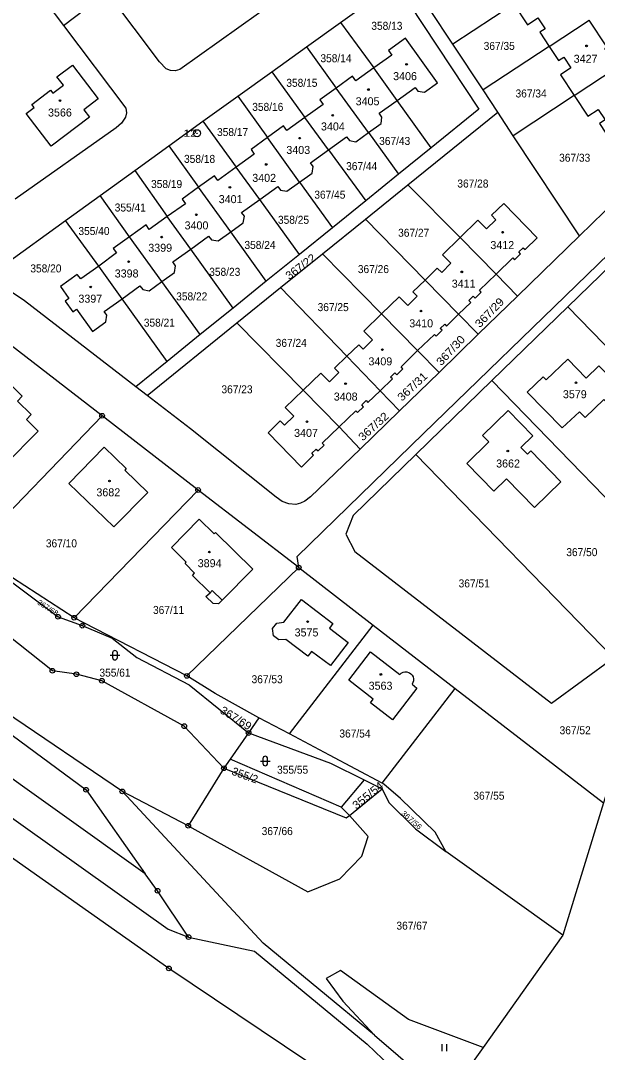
# Model space of a CAD drawing. Extents: x -679733 to -673243, y -1075091 to -1066557.
# Drawn here: x -675879.3 to -675756.8, y -1072985.8 to -1072766.7 of the extents above; entities that cross this region are included whole.
import ezdxf
from ezdxf.enums import TextEntityAlignment as Align

# ---------------------------------------------------------------- set-up
doc = ezdxf.new("R2010")
doc.units = 0
doc.header["$LTSCALE"] = 0.68
for name, color, linetype, lineweight in [('1', 7, 'Continuous', 25), ('3', 7, 'Continuous', 25), ('4', 7, 'Continuous', 13), ('5', 7, 'Continuous', 25), ('8', 7, 'Continuous', 25)]:
    doc.layers.add(name, color=color, linetype=linetype, lineweight=lineweight)
doc.layers.add('2', color=7, linetype='Continuous')

msp = doc.modelspace()

# ---------------------------------------------------------------- linework, layer by layer
at = {"layer": '1'}
for p, q in [((-675774.59, -1072763.14), (-675787.54, -1072771.64)), ((-675811.39, -1072767.03), (-675804.31, -1072776.72)), ((-675767.08, -1072772.15), (-675758.58, -1072766.54)), ((-675818.59, -1072772.21), (-675812.29, -1072781)), ((-675767.08, -1072772.15), (-675781.1, -1072781.4)), ((-675826, -1072777.54), (-675818.93, -1072787.25)), ((-675799.36, -1072783.61), (-675804.31, -1072776.72)), ((-675761.75, -1072782.59), (-675752.62, -1072776.58)), ((-675833.18, -1072782.72), (-675826.91, -1072791.53)), ((-675805.45, -1072790.45), (-675812.29, -1072781)), ((-675761.75, -1072782.59), (-675774.69, -1072791.11)), ((-675792.11, -1072793.7), (-675799.36, -1072783.61)), ((-675813.94, -1072794.11), (-675818.93, -1072787.25)), ((-675840.6, -1072788.06), (-675833.51, -1072797.79)), ((-675820.09, -1072800.99), (-675826.91, -1072791.53)), ((-675805.45, -1072790.45), (-675799.04, -1072799.31)), ((-675847.85, -1072793.29), (-675841.55, -1072802.04)), ((-675813.94, -1072794.11), (-675806.04, -1072804.97)), ((-675828.54, -1072804.66), (-675833.51, -1072797.79)), ((-675855.09, -1072798.52), (-675848.19, -1072808.3)), ((-675834.71, -1072811.54), (-675841.55, -1072802.04)), ((-675820.09, -1072800.99), (-675813.1, -1072810.69)), ((-675786, -1072812.72), (-675797.06, -1072801.52)), ((-675856.19, -1072812.6), (-675862.44, -1072803.82)), ((-675820.09, -1072816.34), (-675828.54, -1072804.66)), ((-675862.74, -1072818.8), (-675869.77, -1072809.11)), ((-675793.42, -1072821.78), (-675806.1, -1072808.83)), ((-675827.14, -1072822.05), (-675834.71, -1072811.54)), ((-675834.18, -1072827.74), (-675843.19, -1072815.24)), ((-675802.66, -1072828.97), (-675815.22, -1072816.19)), ((-675857.77, -1072825.74), (-675862.74, -1072818.8)), ((-675841.16, -1072833.38), (-675849.31, -1072822.11)), ((-675786.31, -1072829.04), (-675793.42, -1072821.78)), ((-675778.31, -1072820.51), (-675773.8, -1072825.23)), ((-675810.04, -1072837.96), (-675824.12, -1072823.38)), ((-675848.21, -1072839.09), (-675857.77, -1072825.74)), ((-675795, -1072836.76), (-675802.66, -1072828.97)), ((-675786.31, -1072829.04), (-675782.12, -1072833.31)), ((-675852.48, -1072846.29), (-675833.37, -1072830.85)), ((-675819.34, -1072845.18), (-675833.37, -1072830.85)), ((-675795, -1072836.76), (-675790.46, -1072841.41)), ((-675848.21, -1072839.09), (-675854.85, -1072844.46)), ((-675802.96, -1072845.29), (-675810.04, -1072837.96)), ((-675802.96, -1072845.29), (-675798.84, -1072849.55)), ((-675807.22, -1072857.69), (-675811.7, -1072852.98)), ((-675822.25, -1072918.18), (-675804.43, -1072895.09)), ((-675802.54, -1072928.66), (-675787.01, -1072908.54)), ((-675787.01, -1072908.54), (-675755.51, -1072932.86)), ((-675830.9, -1072918), (-675834.79, -1072923.57)), ((-675836.14, -1072925.5), (-675843.72, -1072937.72)), ((-675806.37, -1072927.96), (-675811.22, -1072933.73)), ((-675809.49, -1072935.51), (-675802.56, -1072929.86)), ((-675843.72, -1072937.72), (-675857.72, -1072930.41)), ((-675764.17, -1072960.93), (-675789, -1072943.19)), ((-675804.15, -1072982.22), (-675788.67, -1072995.48))]:
    msp.add_line(p, q, dxfattribs=at)
for points in [[(-675870.24, -1072767.69), (-675863.22, -1072762.39), (-675860.6, -1072761.04), (-675868.82, -1072750.37), (-675887.64, -1072725.37), (-675906.75, -1072700.57)], [(-675910.28, -1072719.65), (-675907.45, -1072717.5), (-675905.73, -1072719.87), (-675891.26, -1072739.75), (-675873.94, -1072762.75), (-675870.24, -1072767.69)], [(-675869.77, -1072809.11), (-675862.44, -1072803.82), (-675855.09, -1072798.52), (-675847.85, -1072793.29), (-675840.6, -1072788.06), (-675833.18, -1072782.72), (-675826, -1072777.54), (-675818.59, -1072772.21), (-675811.39, -1072767.03), (-675799.71, -1072758.62), (-675797.28, -1072756.88)], [(-675833.37, -1072830.85), (-675824.12, -1072823.38), (-675815.22, -1072816.19), (-675806.1, -1072808.83), (-675797.06, -1072801.52), (-675777.99, -1072786.12), (-675781.1, -1072781.4), (-675787.54, -1072771.64), (-675797.28, -1072756.88)], [(-675799.71, -1072758.62), (-675781.98, -1072785.51), (-675792.11, -1072793.7)], [(-675824.66, -1072762.08), (-675845.53, -1072777.03), (-675846.48, -1072777.32), (-675847.48, -1072777.27), (-675848.4, -1072776.88), (-675849.8, -1072775.44), (-675860.6, -1072761.04)], [(-675774.59, -1072763.14), (-675771.68, -1072767.54), (-675769.47, -1072766.07), (-675767.94, -1072768.39), (-675769.07, -1072769.13), (-675767.08, -1072772.15)], [(-675870.24, -1072767.69), (-675856.99, -1072785.25), (-675856.81, -1072786.25), (-675857.06, -1072787.21), (-675857.92, -1072788.44), (-675859.03, -1072789.43), (-675880.49, -1072804.63)], [(-675752.62, -1072776.58), (-675755.26, -1072772.58), (-675754.81, -1072772.26), (-675758.58, -1072766.54)], [(-675799.36, -1072783.61), (-675795.53, -1072780.89), (-675794.95, -1072781.68), (-675793.55, -1072781.9), (-675790.77, -1072779.91), (-675797.61, -1072770.41), (-675801.19, -1072773), (-675800.49, -1072773.98), (-675804.31, -1072776.72)], [(-675747.19, -1072772.92), (-675738.22, -1072786.52), (-675737.98, -1072787.48), (-675738.06, -1072788.98), (-675738.73, -1072790.85), (-675739.69, -1072792.01), (-675760.64, -1072812.41), (-675773.8, -1072825.23), (-675782.12, -1072833.31), (-675790.46, -1072841.41), (-675798.84, -1072849.55), (-675807.22, -1072857.69)], [(-675767.08, -1072772.15), (-675765.09, -1072775.17), (-675763.96, -1072774.43), (-675762.44, -1072776.73), (-675764.64, -1072778.19), (-675761.75, -1072782.59)], [(-675804.31, -1072776.72), (-675808.14, -1072779.48), (-675808.84, -1072778.5), (-675812.29, -1072781)], [(-675761.75, -1072782.59), (-675758.85, -1072786.97), (-675756.64, -1072785.54), (-675755.2, -1072787.72), (-675756.41, -1072788.51), (-675753.55, -1072792.86), (-675750.52, -1072790.86), (-675749.69, -1072792.1), (-675747.18, -1072790.42), (-675747.98, -1072789.19), (-675744.99, -1072787.17), (-675749.52, -1072780.29), (-675749.99, -1072780.58), (-675752.62, -1072776.58)], [(-675812.29, -1072781), (-675815.77, -1072783.51), (-675815.07, -1072784.49), (-675818.93, -1072787.25)], [(-675805.45, -1072790.45), (-675802.78, -1072788.54), (-675802.61, -1072787.15), (-675803.18, -1072786.36), (-675799.36, -1072783.61)], [(-675818.93, -1072787.25), (-675822.78, -1072790.02), (-675823.47, -1072789.05), (-675826.91, -1072791.53)], [(-675820.26, -1072882.87), (-675820.57, -1072880.49), (-675793.73, -1072854.4), (-675724.23, -1072786.93)], [(-675760.64, -1072812.41), (-675774.69, -1072791.11), (-675777.99, -1072786.12)], [(-675852.87, -1072947.94), (-675923.92, -1072897.14), (-675952.34, -1072876.46), (-675990.88, -1072855.55), (-676033.92, -1072836.1), (-676058.2, -1072815.36), (-676065.61, -1072804.81), (-676063.12, -1072801.99), (-676081, -1072787.82)], [(-675826.91, -1072791.53), (-675830.39, -1072794.04), (-675829.69, -1072795.02), (-675833.51, -1072797.79)], [(-675813.94, -1072794.11), (-675810.1, -1072791.35), (-675809.51, -1072792.14), (-675808.12, -1072792.4), (-675805.45, -1072790.45)], [(-675792.11, -1072793.7), (-675799.04, -1072799.31), (-675806.04, -1072804.97), (-675813.1, -1072810.69), (-675820.09, -1072816.34), (-675827.14, -1072822.05), (-675834.18, -1072827.74), (-675841.16, -1072833.38), (-675848.21, -1072839.09)], [(-675820.09, -1072800.99), (-675817.42, -1072799.07), (-675817.22, -1072797.68), (-675817.79, -1072796.89), (-675813.94, -1072794.11)], [(-675833.51, -1072797.79), (-675837.42, -1072800.6), (-675838.12, -1072799.63), (-675841.55, -1072802.04)], [(-675841.55, -1072802.04), (-675845.02, -1072804.57), (-675844.34, -1072805.56), (-675848.19, -1072808.3)], [(-675828.54, -1072804.66), (-675824.73, -1072801.9), (-675824.14, -1072802.69), (-675822.76, -1072802.93), (-675820.09, -1072800.99)], [(-676065.61, -1072804.81), (-676057.1, -1072814.26), (-676037, -1072828.59), (-676029.23, -1072831.66), (-676001.87, -1072843.09), (-675975.54, -1072855.33), (-675948.8, -1072871.14), (-675884.19, -1072916.3), (-675865.43, -1072930.06), (-675852.87, -1072947.94)], [(-675834.71, -1072811.54), (-675832.04, -1072809.62), (-675831.8, -1072808.23), (-675832.39, -1072807.43), (-675828.54, -1072804.66)], [(-675778.31, -1072820.51), (-675774.79, -1072817.07), (-675774.41, -1072817.46), (-675773.13, -1072816.21), (-675773.51, -1072815.81), (-675772.58, -1072814.91), (-675772.2, -1072815.3), (-675769.62, -1072812.8), (-675776.73, -1072805.52), (-675779.31, -1072808.02), (-675778.4, -1072808.96), (-675780.38, -1072810.92), (-675782.23, -1072809.04), (-675786, -1072812.72)], [(-675854.85, -1072844.46), (-675878.51, -1072826.16), (-675881.13, -1072824.41), (-675883.1, -1072822.94), (-675883.62, -1072822.18), (-675883.97, -1072821.24), (-675883.98, -1072820.24), (-675883.57, -1072819.34), (-675882.9, -1072818.59), (-675869.77, -1072809.11)], [(-675848.19, -1072808.3), (-675851.99, -1072811.03), (-675852.68, -1072810.07), (-675856.19, -1072812.6)], [(-675849.31, -1072822.11), (-675846.63, -1072820.15), (-675846.41, -1072818.74), (-675846.97, -1072817.93), (-675843.19, -1072815.24), (-675848.19, -1072808.3)], [(-675843.19, -1072815.24), (-675839.4, -1072812.48), (-675838.81, -1072813.26), (-675837.38, -1072813.48), (-675834.71, -1072811.54)], [(-675856.19, -1072812.6), (-675859.66, -1072815.08), (-675858.96, -1072816.03), (-675862.74, -1072818.8)], [(-675857.77, -1072825.74), (-675854.02, -1072822.99), (-675853.38, -1072823.78), (-675851.99, -1072824.04), (-675849.31, -1072822.11), (-675856.19, -1072812.6)], [(-675786, -1072812.72), (-675789.71, -1072816.39), (-675787.93, -1072818.22), (-675789.9, -1072820.19), (-675790.83, -1072819.25), (-675793.42, -1072821.78)], [(-675786.31, -1072829.04), (-675783.73, -1072826.52), (-675784.11, -1072826.14), (-675783.19, -1072825.21), (-675782.8, -1072825.6), (-675781.49, -1072824.34), (-675781.86, -1072823.95), (-675778.31, -1072820.51), (-675786, -1072812.72)], [(-675746.96, -1072811.8), (-675763.1, -1072827.48), (-675727.38, -1072864.25)], [(-675862.74, -1072818.8), (-675866.56, -1072821.54), (-675867.3, -1072820.6), (-675870.88, -1072823.17), (-675869.07, -1072825.7), (-675869.88, -1072826.28), (-675868.26, -1072828.55), (-675867.45, -1072827.96), (-675864.06, -1072832.69), (-675861.22, -1072830.65), (-675860.98, -1072829.25), (-675861.56, -1072828.44), (-675857.77, -1072825.74)], [(-675793.42, -1072821.78), (-675795.99, -1072824.29), (-675795.07, -1072825.21), (-675797.07, -1072827.2), (-675798.92, -1072825.33), (-675802.66, -1072828.97)], [(-675802.66, -1072828.97), (-675806.4, -1072832.61), (-675804.56, -1072834.47), (-675806.56, -1072836.46), (-675807.48, -1072835.53), (-675810.04, -1072837.96)], [(-675795, -1072836.76), (-675791.44, -1072833.32), (-675791.06, -1072833.71), (-675789.82, -1072832.46), (-675790.21, -1072832.05), (-675789.26, -1072831.14), (-675788.87, -1072831.55), (-675786.31, -1072829.04)], [(-675763.1, -1072827.48), (-675779.24, -1072843.15), (-675738.7, -1072884.88)], [(-675903.24, -1072869.39), (-675889.77, -1072879.39), (-675862.01, -1072850.62), (-675881.36, -1072835.7), (-675909.68, -1072864.61)], [(-675802.96, -1072845.29), (-675800.37, -1072842.79), (-675800.75, -1072842.4), (-675799.82, -1072841.49), (-675799.44, -1072841.88), (-675798.14, -1072840.63), (-675798.53, -1072840.24), (-675795, -1072836.76)], [(-675810.04, -1072837.96), (-675812.66, -1072840.48), (-675811.74, -1072841.41), (-675813.75, -1072843.4), (-675815.57, -1072841.54), (-675819.34, -1072845.18)], [(-675779.24, -1072843.15), (-675795.38, -1072858.83), (-675753.42, -1072902.02), (-675747.78, -1072907.83)], [(-675807.22, -1072857.69), (-675817.77, -1072867.86), (-675818.98, -1072868.76), (-675819.87, -1072869.21), (-675820.85, -1072869.43), (-675822.34, -1072869.34), (-675823.77, -1072868.84), (-675825.02, -1072867.9), (-675843.26, -1072853.42), (-675852.48, -1072846.29), (-675854.85, -1072844.46)], [(-675811.7, -1072852.98), (-675808.16, -1072849.55), (-675807.78, -1072849.94), (-675806.47, -1072848.69), (-675806.86, -1072848.31), (-675805.95, -1072847.39), (-675805.55, -1072847.79), (-675802.96, -1072845.29)], [(-675867.95, -1072893.53), (-675841.62, -1072866.38), (-675862.01, -1072850.62)], [(-675793.98, -1073004.25), (-675847.84, -1072968.03), (-675970.96, -1072881.23), (-675995.4, -1072866.92), (-676015.48, -1072856.38), (-676040.93, -1072851.33)], [(-676002.17, -1072857.32), (-675993.29, -1072861.62), (-675956.13, -1072882.34), (-675927.65, -1072902.94), (-675848.02, -1072959.69), (-675843.66, -1072961.37)], [(-675795.38, -1072858.83), (-675808.7, -1072871.77), (-675810.27, -1072875.73), (-675808.36, -1072879.42), (-675766.58, -1072911.67), (-675753.42, -1072902.02)], [(-675844.01, -1072905.87), (-675820.26, -1072882.87), (-675841.62, -1072866.38)], [(-675820.26, -1072882.87), (-675804.43, -1072895.09), (-675787.01, -1072908.54)], [(-675866.22, -1072895.2), (-675865.74, -1072894.67), (-675867.95, -1072893.53), (-675881.06, -1072885.03), (-675881.52, -1072885.71)], [(-675881.52, -1072885.71), (-675871.37, -1072893.31), (-675866.22, -1072895.2)], [(-675738.7, -1072884.88), (-675743.67, -1072894.51), (-675747.78, -1072907.83), (-675755.51, -1072932.86), (-675764.17, -1072960.93), (-675781.11, -1072984.82)], [(-675857.72, -1072930.41), (-675882.54, -1072913.59), (-675917.21, -1072889.07)], [(-675836.14, -1072925.5), (-675844.57, -1072916.55), (-675862.06, -1072906.91), (-675867.49, -1072905.51), (-675872.58, -1072904.79), (-675887.07, -1072893.31)], [(-675828.74, -1072914.76), (-675838.02, -1072909.62), (-675844.01, -1072905.87), (-675865.74, -1072894.67)], [(-675866.22, -1072895.2), (-675859.87, -1072897.86), (-675854.66, -1072901.93), (-675843.55, -1072907.74), (-675830.9, -1072918)], [(-675796.2, -1072907.65), (-675795.16, -1072908.49), (-675800.34, -1072915.2), (-675805.03, -1072911.6), (-675804.43, -1072910.81), (-675809.63, -1072906.8), (-675805.05, -1072900.78), (-675798.78, -1072905.56)], [(-675798.78, -1072905.56), (-675798.474, -1072905.291), (-675798.111, -1072905.104), (-675797.714, -1072905.012), (-675797.307, -1072905.018), (-675796.913, -1072905.124), (-675796.764, -1072905.193), (-675796.429, -1072905.426), (-675796.161, -1072905.733), (-675795.976, -1072906.096), (-675795.885, -1072906.494), (-675795.893, -1072906.901), (-675796.001, -1072907.294), (-675796.2, -1072907.65)], [(-675802.54, -1072928.66), (-675813.69, -1072922.69), (-675822.25, -1072918.18), (-675828.74, -1072914.76), (-675830.9, -1072918)], [(-675830.9, -1072918), (-675813.53, -1072924.38), (-675806.37, -1072927.96), (-675802.56, -1072929.86)], [(-675802.56, -1072929.86), (-675801.13, -1072932.75), (-675795.47, -1072938.37), (-675789, -1072943.19)], [(-675789, -1072943.19), (-675791.27, -1072939.05), (-675798.61, -1072931.95), (-675802.15, -1072928.87), (-675802.54, -1072928.66)], [(-675804.15, -1072982.22), (-675827.81, -1072962.64), (-675857.72, -1072930.41)], [(-675843.72, -1072937.72), (-675818.29, -1072951.71), (-675811.54, -1072949.01), (-675806.89, -1072944.16), (-675805.52, -1072939.96), (-675809.49, -1072935.51)], [(-675843.66, -1072961.37), (-675850.25, -1072951.53), (-675852.87, -1072947.94)], [(-675843.66, -1072961.37), (-675829.66, -1072964.33), (-675805.74, -1072984.09), (-675791.05, -1072998.13)], [(-675781.11, -1072984.82), (-675796.97, -1072978.83), (-675811.37, -1072968.46), (-675814.42, -1072970.12), (-675810.87, -1072974.96), (-675804.15, -1072982.22)], [(-675781.11, -1072984.82), (-675782.5, -1072986.79), (-675788.67, -1072995.48)]]:
    msp.add_lwpolyline(points, dxfattribs=at)
for points in [[(-675862.88, -1072783.31), (-675865.91, -1072785.61), (-675864.7, -1072787.19), (-675872.87, -1072793.36), (-675878.15, -1072786.39), (-675876.46, -1072785.13), (-675876.96, -1072784.45), (-675872.97, -1072781.42), (-675872.45, -1072782.09), (-675870.22, -1072780.4), (-675871.62, -1072778.6), (-675868.33, -1072776.1)], [(-675755.43, -1072847.16), (-675759.43, -1072850.99), (-675760.63, -1072849.74), (-675764.28, -1072853.2), (-675771.73, -1072845.57), (-675768.36, -1072842.31), (-675767.68, -1072843.01), (-675763.09, -1072838.59), (-675759.23, -1072842.63), (-675756.49, -1072840.01), (-675750.98, -1072845.67), (-675753.97, -1072848.58)], [(-675885.43, -1072844.73), (-675885.12, -1072844.41), (-675884.25, -1072845.21), (-675882.28, -1072843.2), (-675879.01, -1072846.47), (-675880.02, -1072847.51), (-675877.09, -1072850.37), (-675878.08, -1072851.37), (-675875.58, -1072853.85), (-675882.6, -1072860.97), (-675885.26, -1072858.43), (-675887.37, -1072860.5), (-675889.47, -1072858.47), (-675892.28, -1072858.55), (-675892.37, -1072856.99), (-675894.93, -1072854.45), (-675888.41, -1072847.78), (-675887.56, -1072848.62), (-675884.58, -1072845.56)], [(-675819.34, -1072845.18), (-675823.11, -1072848.88), (-675821.33, -1072850.72), (-675823.31, -1072852.64), (-675824.2, -1072851.72), (-675826.78, -1072854.26), (-675819.67, -1072861.5), (-675817.11, -1072858.97), (-675817.48, -1072858.58), (-675816.52, -1072857.68), (-675816.15, -1072858.08), (-675814.87, -1072856.82), (-675815.25, -1072856.43), (-675811.7, -1072852.98)], [(-675770.55, -1072854.89), (-675773.09, -1072857.35), (-675771.68, -1072858.8), (-675770.95, -1072858.09), (-675764.58, -1072864.65), (-675770.17, -1072870.07), (-675776.11, -1072863.99), (-675778.79, -1072866.6), (-675784.54, -1072860.74), (-675779.86, -1072856.17), (-675781.21, -1072854.78), (-675775.77, -1072849.51)], [(-675859.52, -1072874.21), (-675869.06, -1072864.97), (-675861.6, -1072857.26), (-675856.88, -1072861.8), (-675857.18, -1072862.17), (-675852.31, -1072866.89)], [(-675844.41, -1072881.99), (-675844.15, -1072881.71), (-675847.28, -1072878.61), (-675841.4, -1072872.61), (-675838.25, -1072875.72), (-675837.95, -1072875.41), (-675830.03, -1072883.21), (-675836.52, -1072889.8), (-675837.3, -1072890.53), (-675838.46, -1072890.52), (-675840.02, -1072888.99), (-675839.09, -1072888.24), (-675842.84, -1072884.53), (-675842.36, -1072884.03)], [(-675809.74, -1072898.81), (-675813.48, -1072903.64), (-675817.52, -1072900.68), (-675818.29, -1072901.66), (-675822.99, -1072898.15), (-675824.48, -1072898.23), (-675825.64, -1072897.34), (-675825.85, -1072895.81), (-675824.91, -1072894.64), (-675823.4, -1072894.44), (-675819.65, -1072889.65), (-675813.02, -1072894.76), (-675813.71, -1072895.74)], [(-675836.14, -1072925.5), (-675810.15, -1072936.04), (-675809.49, -1072935.51), (-675811.22, -1072933.73), (-675834.79, -1072923.57)]]:
    msp.add_lwpolyline(points, close=True, dxfattribs=at)
at = {"layer": '3'}
for p, q in [((-675859.781, -1072900.981), (-675859.781, -1072901.982)), ((-675858.779, -1072901.982), (-675858.779, -1072900.981)), ((-675860.281, -1072901.481), (-675858.279, -1072901.481)), ((-675828.361, -1072923.951), (-675826.359, -1072923.951)), ((-675827.861, -1072923.451), (-675827.861, -1072924.452)), ((-675826.859, -1072924.452), (-675826.859, -1072923.451)), ((-675789.811, -1072985.62), (-675789.811, -1072984.12)), ((-675788.81, -1072985.62), (-675788.81, -1072984.12))]:
    msp.add_line(p, q, dxfattribs=at)
for centre, start, end in [((-675859.28, -1072900.9809), 0, 180), ((-675859.28, -1072901.9809), 180, 359.98789), ((-675827.36, -1072923.4509), 0, 180), ((-675827.36, -1072924.4509), 180, 359.98789)]:
    msp.add_arc(centre, 0.5, start, end, dxfattribs=at)
at = {"layer": '4'}
for p, q in [((-675839.09, -1072888.24), (-675838.61, -1072887.75)), ((-675838.61, -1072887.75), (-675836.52, -1072889.8))]:
    msp.add_line(p, q, dxfattribs=at)
at = {"layer": '5'}
for centre in [(-675759.1368, -1072772.0392), (-675797.3668, -1072775.9592), (-675805.4468, -1072781.3092), (-675870.9668, -1072783.6492), (-675813.0368, -1072786.7692), (-675820.0468, -1072791.6392), (-675827.1668, -1072797.2192), (-675834.8868, -1072802.0892), (-675842.0068, -1072807.9092), (-675776.9568, -1072811.6092), (-675849.3668, -1072812.6592), (-675856.3768, -1072817.8892), (-675785.6268, -1072820.0492), (-675864.4468, -1072823.2392), (-675794.2968, -1072828.3592), (-675802.4868, -1072836.5592), (-675810.3168, -1072843.7992), (-675761.3868, -1072843.5992), (-675818.5168, -1072851.8792), (-675775.8568, -1072858.0992), (-675860.4468, -1072864.4592), (-675839.2368, -1072879.5592), (-675818.3768, -1072894.3492), (-675802.8168, -1072905.5692)]:
    msp.add_circle(centre, 0.175, dxfattribs=at)
at = {"layer": '8'}
for centre, radius in [((-675841.86, -1072790.5898), 0.75), ((-675841.86, -1072790.5898), 0.03), ((-675862.01, -1072850.6199), 0.5), ((-675862.01, -1072850.6199), 0.0303), ((-675841.62, -1072866.3799), 0.5), ((-675841.62, -1072866.3799), 0.0303), ((-675820.26, -1072882.8699), 0.5), ((-675820.26, -1072882.8699), 0.0303), ((-675871.37, -1072893.3099), 0.5), ((-675871.37, -1072893.3099), 0.0303), ((-675867.95, -1072893.5299), 0.5), ((-675867.95, -1072893.5299), 0.0303), ((-675866.22, -1072895.1999), 0.5), ((-675866.22, -1072895.1999), 0.0303), ((-675872.58, -1072904.7899), 0.5), ((-675872.58, -1072904.7899), 0.0303), ((-675867.49, -1072905.5099), 0.5), ((-675867.49, -1072905.5099), 0.0303), ((-675844.01, -1072905.8699), 0.5), ((-675862.06, -1072906.9099), 0.5), ((-675862.06, -1072906.9099), 0.0303), ((-675844.01, -1072905.8699), 0.0303), ((-675844.57, -1072916.5499), 0.5), ((-675844.57, -1072916.5499), 0.0303), ((-675830.9, -1072917.9999), 0.5), ((-675830.9, -1072917.9999), 0.0303), ((-675836.14, -1072925.4999), 0.5), ((-675836.14, -1072925.4999), 0.0303), ((-675865.43, -1072930.0599), 0.5), ((-675857.72, -1072930.4099), 0.5), ((-675865.43, -1072930.0599), 0.0303), ((-675857.72, -1072930.4099), 0.0303), ((-675843.72, -1072937.7199), 0.5), ((-675843.72, -1072937.7199), 0.0303), ((-675850.25, -1072951.5299), 0.5), ((-675850.25, -1072951.5299), 0.0303), ((-675843.66, -1072961.3699), 0.5), ((-675843.66, -1072961.3699), 0.0303), ((-675847.84, -1072968.0299), 0.5), ((-675847.84, -1072968.0299), 0.0303)]:
    msp.add_circle(centre, radius, dxfattribs=at)

# ---------------------------------------------------------------- texts
at = {"layer": '2', "width": 0.95}
for s, p in [('358/13', (-675804.84, -1072768.62)), ('367/35', (-675780.98, -1072772.89)), ('358/14', (-675815.65, -1072775.509)), ('358/15', (-675822.89, -1072780.729)), ('367/34', (-675774.21, -1072782.989)), ('358/16', (-675830.13, -1072785.84)), ('358/17', (-675837.61, -1072791.18)), ('367/43', (-675803.18, -1072793.08)), ('358/18', (-675844.62, -1072796.89)), ('367/33', (-675764.95, -1072796.64)), ('367/44', (-675810.19, -1072798.43)), ('358/19', (-675851.62, -1072802.229)), ('367/28', (-675786.57, -1072802.13)), ('367/45', (-675816.95, -1072804.489)), ('355/41', (-675859.34, -1072807.22)), ('358/25', (-675824.67, -1072809.83)), ('355/40', (-675867.05, -1072812.21)), ('367/27', (-675799.15, -1072812.58)), ('358/24', (-675831.79, -1072815.17)), ('358/20', (-675877.26, -1072820.16)), ('358/23', (-675839.27, -1072820.88)), ('367/26', (-675807.7, -1072820.3)), ('358/22', (-675846.28, -1072826.1)), ('367/25', (-675816.25, -1072828.38)), ('358/21', (-675853.16, -1072831.68)), ('367/24', (-675825.15, -1072835.979)), ('367/23', (-675836.67, -1072845.84)), ('367/10', (-675873.96, -1072878.56)), ('367/50', (-675763.43, -1072880.43)), ('367/51', (-675786.3, -1072887.07)), ('367/11', (-675851.21, -1072892.71)), ('367/53', (-675830.27, -1072907.43)), ('367/52', (-675764.85, -1072918.269)), ('367/54', (-675811.62, -1072918.96)), ('355/55', (-675824.86, -1072926.65)), ('367/55', (-675783.17, -1072932.17)), ('367/66', (-675828.13, -1072939.69)), ('367/67', (-675799.51, -1072959.779))]:
    msp.add_text(s, height=1.7, dxfattribs=at).set_placement(p)
at = {"layer": '2'}
for s, p in [('3427', (-675761.86, -1072775.62)), ('3406', (-675800.21, -1072779.31)), ('3405', (-675808.17, -1072784.65)), ('3566', (-675873.5, -1072787.04)), ('3404', (-675815.53, -1072789.999)), ('3403', (-675822.89, -1072794.989)), ('3402', (-675830.13, -1072800.92)), ('3401', (-675837.25, -1072805.44)), ('3400', (-675844.5, -1072811.019)), ('3412', (-675779.56, -1072815.2)), ('3399', (-675852.21, -1072815.769)), ('3398', (-675859.34, -1072821.229)), ('3411', (-675787.76, -1072823.39)), ('3397', (-675867.05, -1072826.58)), ('3410', (-675796.78, -1072831.82)), ('3409', (-675805.45, -1072839.9)), ('3408', (-675812.81, -1072847.38)), ('3579', (-675764.15, -1072846.88)), ('3407', (-675821.24, -1072855.1)), ('3662', (-675778.33, -1072861.6)), ('3682', (-675863.23, -1072867.72)), ('3894', (-675841.71, -1072882.779)), ('3575', (-675821.13, -1072897.489)), ('3563', (-675805.41, -1072908.81))]:
    msp.add_text(s, height=1.7, dxfattribs=at).set_placement(p)
for s, height, rotation, width, p in [('367/22', 1.7, 37, 1.05, (-675822.268, -1072821.798)), ('367/29', 1.7, 46, 1.1, (-675781.798, -1072832.04)), ('367/30', 1.7, 47, 1.1, (-675789.988, -1072840.109)), ('367/31', 1.7, 43, 1.1, (-675798.34, -1072847.631)), ('367/32', 1.7, 42, 1.1, (-675806.661, -1072856.071)), ('367/68', 1.14, 327, 1.05, (-675875.89, -1072890.558)), ('355/54', 1.7, 39, 1.1, (-675808.025, -1072934.32)), ('367/56', 1.14, 319, 1.1, (-675798.583, -1072935.24))]:
    msp.add_text(s, height=height, rotation=rotation, dxfattribs=dict(at, width=width)).set_placement(p)
at = {"layer": '2', "width": 0.95}
msp.add_text('355/61', height=1.7, dxfattribs=at).set_placement((-675859.279, -1072906.029), align=Align.CENTER)
at = {"layer": '2', "width": 1.05}
msp.add_text('367/69', height=1.7, rotation=328, dxfattribs=at).set_placement((-675834.0394, -1072915.5683), align=Align.CENTER)
at = {"layer": '2'}
msp.add_text('355/2', height=1.7, rotation=340, dxfattribs=at).set_placement((-675834.64, -1072926.808))
at = {"layer": '8', "width": 1.3}
msp.add_text('12', height=1.5, dxfattribs=at).set_placement((-675841.859, -1072791.34), align=Align.RIGHT)

doc.saveas('drawing.dxf')
